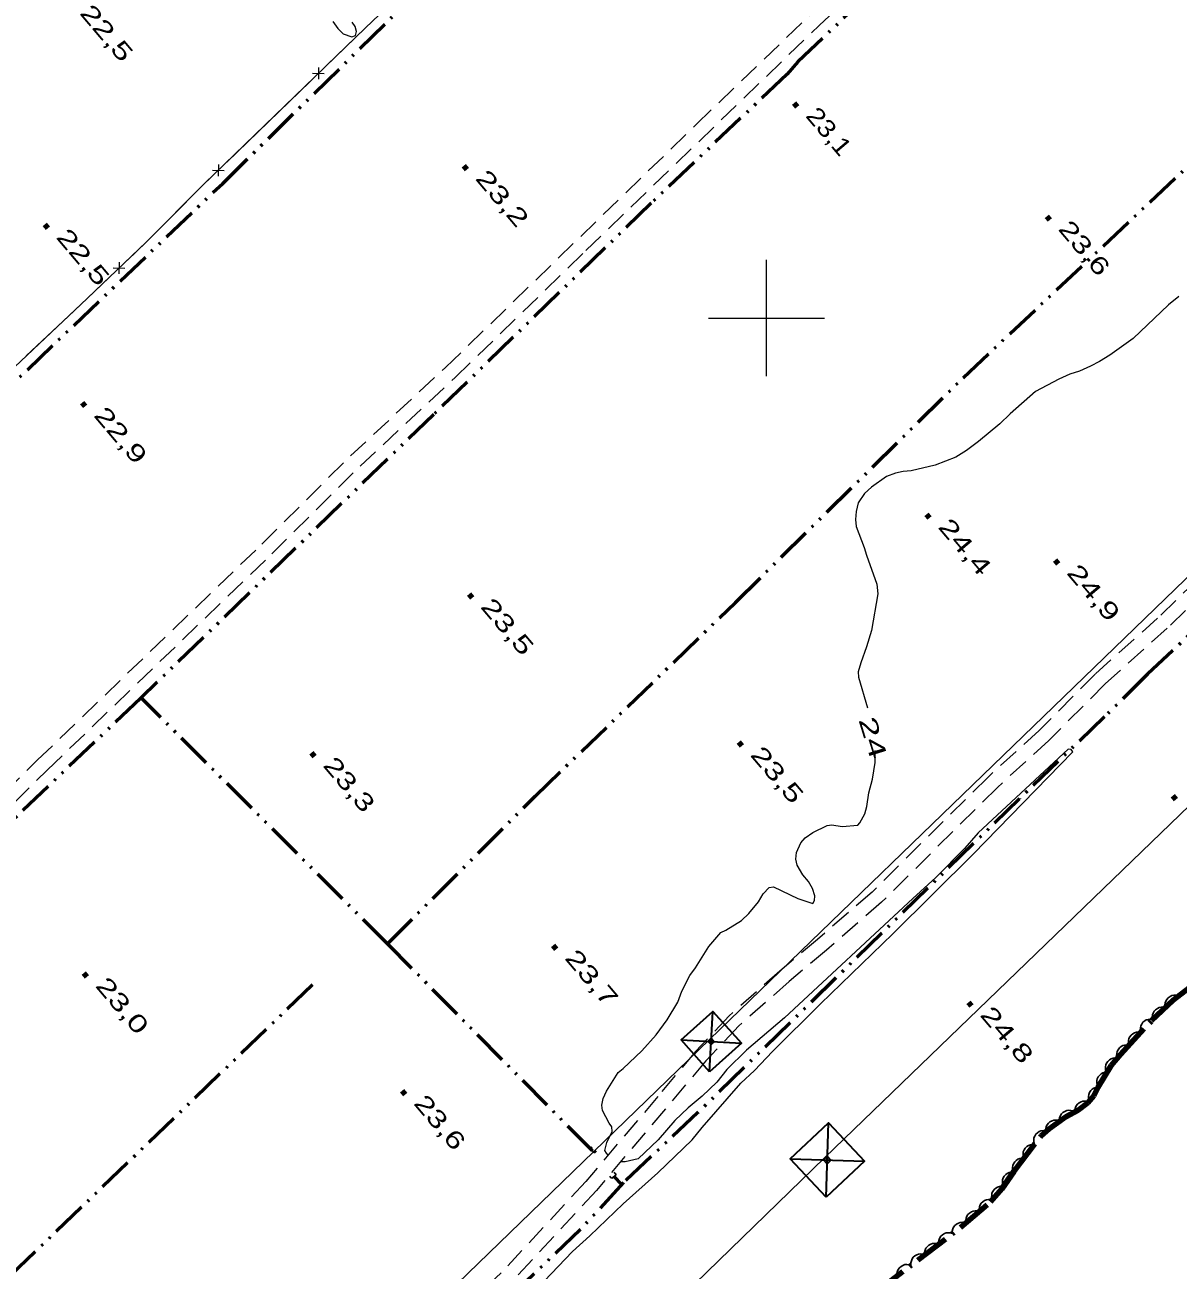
# Model space of a CAD drawing. Extents: x 386081 to 389416, y 5130568 to 5134082.
# Drawn here: x 388072.3 to 388270.9, y 5131836.1 to 5132050.5 of the extents above; entities that cross this region are included whole.
import ezdxf
from ezdxf.enums import TextEntityAlignment as Align

# ---------------------------------------------------------------- set-up
doc = ezdxf.new("R2010")
doc.units = 0
doc.header["$LTSCALE"] = 1.2
for name, pattern in [('DASH_DOUBLE_DOT', [9.2, 5, -1.2, 0.3, -1.2, 0.3, -1.2]), ('DOT_DASHED', [7.7, 5, -1.2, 0.3, -1.2]), ('MEDIUM_DASHED', [4.5, 3, -1.5])]:
    doc.linetypes.add(name, pattern=pattern)
for name, color, linetype, lineweight in [('19', 7, 'Continuous', 13), ('2', 7, 'Continuous', 13), ('26', 7, 'Continuous', 35), ('3', 7, 'Continuous', 140), ('36', 7, 'Continuous', 13), ('37', 7, 'Continuous', 13), ('4', 7, 'DASH_DOUBLE_DOT', 53), ('44', 7, 'Continuous', 25), ('61', 7, 'Continuous', 13)]:
    doc.layers.add(name, color=color, linetype=linetype, lineweight=lineweight)

msp = doc.modelspace()

# ---------------------------------------------------------------- linework, layer by layer
at = {"layer": '19', "linetype": 'MEDIUM_DASHED'}
for points in [[(387854.44, 5131709.18), (387890.7, 5131744.21), (387906.2, 5131759.11), (387919.92, 5131771.99), (387946.72, 5131797.83), (387960.07, 5131810.92), (387972.75, 5131822.71), (387983.03, 5131832.01), (387996.71, 5131845.36), (388009.47, 5131857.41), (388025.36, 5131872.7), (388041.41, 5131888.55), (388058.97, 5131905.18), (388076.12, 5131922.13), (388114.81, 5131959.38), (388130.02, 5131974.51), (388146.42, 5131989.76), (388168.9, 5132011.61), (388209.06, 5132050.37), (388219.44, 5132059.96)], [(387852.77, 5131710.9), (387889.04, 5131745.94), (387904.55, 5131760.84), (387918.26, 5131773.73), (387945.04, 5131799.55), (387958.41, 5131812.65), (387971.13, 5131824.48), (387981.38, 5131833.76), (387995.04, 5131847.09), (388007.81, 5131859.15), (388023.69, 5131874.42), (388039.74, 5131890.28), (388057.3, 5131906.91), (388074.44, 5131923.86), (388113.13, 5131961.09), (388128.36, 5131976.25), (388144.76, 5131991.51), (388187.91, 5132033.33), (388207.4, 5132052.09)], [(388282.14, 5131962.62), (388267.35, 5131948.34), (388256.62, 5131938.71), (388246.98, 5131929.01), (388238.1, 5131920.92), (388218.18, 5131901.17), (388208.78, 5131893.01), (388202.32, 5131887.57), (388193.56, 5131879.84), (388187.77, 5131873.71), (388181.31, 5131865.98), (388168.9, 5131851.36), (388154.33, 5131835.61), (388140.59, 5131822.91), (388129.39, 5131811.42), (388093.75, 5131777.43), (388079.63, 5131763.78), (388066.64, 5131752.03), (388053.58, 5131739.62), (388029.17, 5131715.55), (388005.81, 5131693.8), (387994.76, 5131683.73), (387979.46, 5131669.24), (387965.33, 5131656.4)], [(388283.79, 5131960.88), (388268.99, 5131946.59), (388258.32, 5131937.01), (388248.64, 5131927.28), (388239.76, 5131919.18), (388219.82, 5131899.41), (388210.34, 5131891.19), (388203.89, 5131885.75), (388195.23, 5131878.12), (388189.57, 5131872.12), (388170.71, 5131849.78), (388156.02, 5131833.9), (388142.27, 5131821.19), (388131.08, 5131809.71), (388095.41, 5131775.7), (388081.27, 5131762.03), (388068.28, 5131750.26), (388055.25, 5131737.88), (388030.83, 5131713.8), (388007.44, 5131692.04), (387996.4, 5131681.97), (387981.09, 5131667.48), (387966.97, 5131654.63)]]:
    msp.add_lwpolyline(points, dxfattribs=at)
at = {"layer": '2'}
for points in [[(388125.33, 5132051.08), (388126.18, 5132049.84), (388127.1, 5132048.91), (388128.59, 5132048.41), (388129.22, 5132048.66), (388129.41, 5132049.34), (388129.18, 5132050.21), (388128.69, 5132050.95)], [(388270.98, 5132003.7), (388269.21, 5132002.26), (388263.13, 5131996.49), (388259.11, 5131993.59), (388257.34, 5131992.51), (388255.82, 5131991.69), (388253.93, 5131990.85), (388252.22, 5131990.33), (388250.33, 5131989.5), (388246.31, 5131987.33), (388241.98, 5131983.5), (388240.21, 5131981.81), (388236.49, 5131978.72), (388234.42, 5131977.21), (388232.59, 5131976.06), (388229.05, 5131974.64), (388224.9, 5131973.71), (388223.55, 5131973.56), (388222.21, 5131973.29), (388220.68, 5131972.7), (388218.06, 5131970.87), (388216.9, 5131969.8), (388215.8, 5131968.18), (388215.43, 5131966.7), (388215.31, 5131965.34), (388215.43, 5131964.11), (388216.84, 5131960.5), (388217.21, 5131959.15), (388218.99, 5131954.2), (388219.17, 5131952.54), (388218.08, 5131946.23), (388217.23, 5131943.38), (388216.25, 5131940.66), (388215.77, 5131939.08), (388215.87, 5131938.16), (388217.38, 5131932.88)], [(388160.5, 5131832.91), (388166.58, 5131839.28), (388169.6, 5131841.96), (388175.34, 5131847.49), (388181.31, 5131852.8), (388187.21, 5131858.53), (388188.91, 5131860.61), (388195.59, 5131868.28), (388197.96, 5131870.45), (388201.04, 5131873.7), (388209.29, 5131881.94), (388221.77, 5131893.95), (388235.58, 5131907.68), (388252.75, 5131925.34), (388252.46, 5131925.72), (388251.95, 5131925.75), (388236.48, 5131911.38), (388234.13, 5131908.75), (388229.16, 5131903.65), (388225.18, 5131900.04), (388203.11, 5131879.54), (388196.58, 5131873.96), (388193.16, 5131870.61), (388191.43, 5131868.46), (388188.92, 5131866), (388186.49, 5131864.04), (388184.25, 5131861.84), (388181.35, 5131858.51), (388177.92, 5131855.22), (388175.69, 5131854.72), (388174.86, 5131854.7)], [(388172.75, 5131855.89), (388172.44, 5131856.19), (388172.19, 5131856.68), (388172.52, 5131858.07), (388173.44, 5131859.96), (388173.37, 5131860.73), (388172.89, 5131861.38), (388171.76, 5131863.55), (388171.64, 5131864.46), (388171.87, 5131865.63), (388172.43, 5131866.87), (388174.46, 5131870.09), (388175.3, 5131870.79), (388178.52, 5131873.82), (388181.02, 5131876.59), (388182.92, 5131879.18), (388184.73, 5131882.19), (388185.42, 5131884.08), (388186.78, 5131886.83), (388187.78, 5131888.15), (388190.1, 5131891.8), (388192.14, 5131894.22), (388193, 5131894.63), (388195.69, 5131896.28), (388196.94, 5131897.45), (388198.65, 5131899.46), (388199.44, 5131900.88), (388200.45, 5131901.94), (388201.23, 5131902.05), (388205.38, 5131900.07), (388207.99, 5131899.22), (388208.29, 5131899.74), (388208.32, 5131900.49), (388207.94, 5131901.79), (388207.23, 5131903.01), (388206.25, 5131904.12), (388205.26, 5131905.82), (388205.04, 5131906.82), (388205.2, 5131907.98), (388205.94, 5131909.62), (388206.66, 5131910.48), (388207.99, 5131911.41), (388210.43, 5131912.63), (388211.28, 5131912.72), (388213.03, 5131912.47), (388215.74, 5131912.7), (388216.05, 5131913.08), (388216.95, 5131914.66), (388217.29, 5131915.91), (388217.6, 5131918.24), (388218.27, 5131920.63), (388218.7, 5131923.46), (388218.73, 5131925.54)]]:
    msp.add_lwpolyline(points, dxfattribs=at)
at = {"layer": '26'}
for p, q in [((388169.65, 5131856.96), (388169.99, 5131857.32)), ((388170.39, 5131856.27), (388169.65, 5131856.96)), ((388170.39, 5131856.27), (388170.73, 5131856.64)), ((388173.39, 5131851.83), (388173.05, 5131852.2)), ((388174.13, 5131852.52), (388173.39, 5131851.83)), ((388174.13, 5131852.52), (388173.79, 5131852.89))]:
    msp.add_line(p, q, dxfattribs=at)
at = {"layer": '3'}
for p, q in [((388204.78, 5132036.97), (388205.29, 5132036.36)), ((388147.9, 5132026.19), (388148.41, 5132025.58)), ((388248.26, 5132017.49), (388248.77, 5132016.88)), ((388075.72, 5132016.08), (388076.23, 5132015.47)), ((388082.19, 5131985.41), (388082.7, 5131984.8)), ((388227.57, 5131966.19), (388228.08, 5131965.58)), ((388249.72, 5131958.29), (388250.23, 5131957.68)), ((388148.79, 5131952.46), (388149.3, 5131951.85)), ((388195.25, 5131926.95), (388195.76, 5131926.34)), ((388121.67, 5131925.14), (388122.18, 5131924.53)), ((388269.97, 5131917.71), (388270.48, 5131917.1)), ((388163.29, 5131891.97), (388163.8, 5131891.36)), ((388082.47, 5131887.2), (388082.98, 5131886.59)), ((388234.8, 5131882.18), (388235.31, 5131881.57)), ((388137.29, 5131866.95), (388137.8, 5131866.34))]:
    msp.add_line(p, q, dxfattribs=at)
at = {"layer": '36', "lineweight": 35}
for p, q in [((388190.19, 5131870.23), (388190.79, 5131880.63)), ((388185.29, 5131875.73), (388195.69, 5131875.13)), ((388189.97, 5131875.46), (388191.01, 5131875.4)), ((388190.46, 5131874.91), (388190.52, 5131875.95)), ((388210.26, 5131848.64), (388210.66, 5131861.44)), ((388204.06, 5131855.24), (388216.86, 5131854.84)), ((388209.82, 5131855.06), (388211.1, 5131855.02)), ((388210.44, 5131854.4), (388210.48, 5131855.68))]:
    msp.add_line(p, q, dxfattribs=at)
at = {"layer": '36', "lineweight": 25}
for points in [[(387556.24, 5131263.48), (387630.23, 5131333.84), (387913.32, 5131607.74), (388190.17, 5131875.78), (388476.11, 5132152.28), (388734, 5132401.95), (388752.8, 5132419.88)], [(388771.01, 5132397.91), (388761.9, 5132388.83), (388496, 5132131.53), (388210.06, 5131855.46), (387933.77, 5131587.05), (387650.79, 5131312.73), (387574.6, 5131241.62)]]:
    msp.add_lwpolyline(points, dxfattribs=at)
at = {"layer": '36', "lineweight": 35}
for points in [[(388190.19, 5131870.23), (388185.29, 5131875.73), (388190.79, 5131880.63), (388195.69, 5131875.13)], [(388190.46, 5131874.91), (388189.97, 5131875.46), (388190.52, 5131875.95), (388191.01, 5131875.4)], [(388210.26, 5131848.64), (388204.06, 5131855.24), (388210.66, 5131861.44), (388216.86, 5131854.84)], [(388210.44, 5131854.4), (388209.82, 5131855.06), (388210.48, 5131855.68), (388211.1, 5131855.02)]]:
    msp.add_lwpolyline(points, close=True, dxfattribs=at)
at = {"layer": '37'}
for p, q in [((388122.87, 5132043.13), (388122.84, 5132041.13)), ((388121.42, 5132040.74), (388114.24, 5132033.78)), ((388121.86, 5132042.15), (388123.86, 5132042.12)), ((388114.24, 5132033.78), (388107.06, 5132026.83)), ((388104.62, 5132025.45), (388106.62, 5132025.42)), ((388105.63, 5132026.44), (388105.6, 5132024.43)), ((388087.51, 5132008.62), (388089.51, 5132008.58)), ((388088.53, 5132009.61), (388088.49, 5132007.6)), ((388079.82, 5132000.32), (388072.54, 5131993.47))]:
    msp.add_line(p, q, dxfattribs=at)
for points in [[(388144.57, 5132063.02), (388130.89, 5132049.91), (388103.26, 5132023.15), (388093.18, 5132013.09), (388083.03, 5132003.34), (388063.26, 5131984.75)], [(388131.48, 5132050.48), (388130.89, 5132049.91), (388124.29, 5132043.52)], [(388104.18, 5132024.04), (388103.26, 5132023.15), (388097.09, 5132016.99)], [(388097.09, 5132016.99), (388093.18, 5132013.09), (388089.95, 5132009.99)], [(388087.07, 5132007.22), (388083.03, 5132003.34), (388079.82, 5132000.32)]]:
    msp.add_lwpolyline(points, dxfattribs=at)
at = {"layer": '4'}
msp.add_line((388175.09, 5131850.82), (388173.76, 5131852.18), dxfattribs=at)
for points in [[(388509.84, 5132173.5), (388498.09, 5132162.32), (388486.08, 5132150.21), (388452.65, 5132119.04), (388425.34, 5132092.82), (388408.71, 5132076.16), (388380.87, 5132048.93), (388336.66, 5132007.11), (388316.82, 5131987.41), (388286.04, 5131957.9), (388265.6, 5131938.66), (388258.2, 5131931.33), (388243.56, 5131917.24), (388188.2, 5131863.19), (388175.4, 5131851.16), (388167.99, 5131843.08), (388143.47, 5131819.66), (388122.41, 5131799.09), (388099.68, 5131777.22), (388082.54, 5131761.33), (388068.7, 5131748.19), (388040.7, 5131721.46), (388032.5, 5131713.26)], [(388339.77, 5132173.09), (388287.57, 5132123.28), (388262.96, 5132099.19), (388241.62, 5132078.59), (388205.41, 5132044.12), (388203.56, 5132041.98), (388180.12, 5132019.76), (388142.7, 5131983.4), (388092.27, 5131934.58), (388013.35, 5131859.34), (387950.54, 5131798.59), (387927.36, 5131776.7), (387925.04, 5131774.05), (387903.6, 5131753.8), (387894.99, 5131745.2)], [(387944.32, 5131867.46), (388023.35, 5131943.4), (388064.75, 5131983.49), (388106.37, 5132023.19), (388139.31, 5132055.55), (388185.87, 5132101.08)], [(388134.72, 5131892.28), (388160.19, 5131917.68), (388194.68, 5131951.05), (388233.85, 5131989.71), (388274.62, 5132028.04), (388305.24, 5132058.18), (388325.29, 5132077.76)], [(388170.02, 5131856.61), (388134.8, 5131892.21), (388092.31, 5131934.62)], [(388121.81, 5131885.17), (388061.37, 5131827.01), (388032.96, 5131799.48), (388009.57, 5131777.71), (387986.09, 5131755.15), (387957.98, 5131726.63), (387903.88, 5131672.92), (387851.5, 5131621.26), (387818.66, 5131589.95), (387814.9, 5131586.2), (387810.71, 5131582.48), (387810.39, 5131581.62), (387805.7, 5131577.36), (387803, 5131575.55), (387800, 5131573.05)]]:
    msp.add_lwpolyline(points, dxfattribs=at)
at = {"layer": '44', "linetype": 'DOT_DASHED', "lineweight": 90}
msp.add_lwpolyline([(388218.71, 5131832.18), (388233.42, 5131843.42), (388238.58, 5131847.82), (388240.52, 5131850.09), (388242.58, 5131853.04), (388247.32, 5131859.21), (388248.68, 5131860.41), (388251.53, 5131862.48), (388253.66, 5131863.63), (388255.34, 5131864.88), (388256.36, 5131866.09), (388257.05, 5131867.5), (388259.35, 5131871.29), (388260.94, 5131873.18), (388266.31, 5131879.03), (388270.05, 5131882.55), (388279.68, 5131890.08)], dxfattribs=at)
at = {"layer": '44'}
for points in [[(388268.68, 5131881.26), (388268.61, 5131881.67), (388268.67, 5131882.08), (388268.75, 5131882.39), (388268.94, 5131882.69), (388269.19, 5131882.97), (388269.51, 5131883.18), (388269.79, 5131883.33), (388270.14, 5131883.39), (388270.51, 5131883.39), (388270.86, 5131883.32)], [(388266.49, 5131879.2), (388266.43, 5131879.62), (388266.48, 5131880.02), (388266.57, 5131880.34), (388266.76, 5131880.64), (388267, 5131880.91), (388267.32, 5131881.12), (388267.61, 5131881.28), (388267.96, 5131881.34), (388268.33, 5131881.34), (388268.68, 5131881.26)], [(388264.45, 5131877.01), (388264.36, 5131877.41), (388264.38, 5131877.82), (388264.45, 5131878.14), (388264.61, 5131878.45), (388264.83, 5131878.75), (388265.14, 5131878.98), (388265.41, 5131879.15), (388265.76, 5131879.24), (388266.13, 5131879.27), (388266.48, 5131879.22)], [(388262.42, 5131874.8), (388262.33, 5131875.2), (388262.35, 5131875.61), (388262.42, 5131875.93), (388262.58, 5131876.24), (388262.81, 5131876.54), (388263.11, 5131876.77), (388263.39, 5131876.94), (388263.73, 5131877.03), (388264.1, 5131877.06), (388264.45, 5131877.01)], [(388260.4, 5131872.59), (388260.3, 5131872.99), (388260.32, 5131873.4), (388260.39, 5131873.72), (388260.55, 5131874.03), (388260.78, 5131874.33), (388261.08, 5131874.56), (388261.36, 5131874.73), (388261.7, 5131874.82), (388262.07, 5131874.85), (388262.42, 5131874.8)], [(388258.49, 5131870.27), (388258.38, 5131870.67), (388258.38, 5131871.08), (388258.43, 5131871.4), (388258.58, 5131871.72), (388258.8, 5131872.02), (388259.09, 5131872.27), (388259.36, 5131872.45), (388259.7, 5131872.55), (388260.06, 5131872.6), (388260.42, 5131872.56)], [(388257.1, 5131867.58), (388256.93, 5131867.96), (388256.87, 5131868.37), (388256.87, 5131868.7), (388256.97, 5131869.03), (388257.13, 5131869.36), (388257.38, 5131869.65), (388257.62, 5131869.88), (388257.94, 5131870.03), (388258.3, 5131870.13), (388258.66, 5131870.15)], [(388255.77, 5131864.89), (388255.57, 5131865.26), (388255.48, 5131865.65), (388255.44, 5131865.98), (388255.51, 5131866.33), (388255.65, 5131866.67), (388255.87, 5131866.98), (388256.09, 5131867.22), (388256.39, 5131867.4), (388256.74, 5131867.54), (388257.09, 5131867.59)], [(388253.13, 5131863.24), (388253.11, 5131863.66), (388253.22, 5131864.05), (388253.34, 5131864.36), (388253.56, 5131864.63), (388253.83, 5131864.88), (388254.18, 5131865.05), (388254.48, 5131865.17), (388254.83, 5131865.19), (388255.2, 5131865.15), (388255.54, 5131865.03)], [(388250.44, 5131861.89), (388250.48, 5131862.31), (388250.64, 5131862.68), (388250.81, 5131862.97), (388251.06, 5131863.21), (388251.37, 5131863.41), (388251.74, 5131863.54), (388252.05, 5131863.61), (388252.4, 5131863.58), (388252.76, 5131863.48), (388253.08, 5131863.32)], [(388248.1, 5131859.99), (388248.09, 5131860.41), (388248.19, 5131860.8), (388248.32, 5131861.11), (388248.54, 5131861.38), (388248.82, 5131861.62), (388249.17, 5131861.79), (388249.47, 5131861.9), (388249.82, 5131861.92), (388250.19, 5131861.88), (388250.53, 5131861.75)], [(388246.16, 5131857.7), (388246.03, 5131858.1), (388246.02, 5131858.51), (388246.06, 5131858.84), (388246.19, 5131859.16), (388246.39, 5131859.47), (388246.67, 5131859.73), (388246.93, 5131859.93), (388247.27, 5131860.04), (388247.63, 5131860.1), (388247.99, 5131860.08)], [(388244.34, 5131855.32), (388244.2, 5131855.72), (388244.19, 5131856.13), (388244.23, 5131856.46), (388244.36, 5131856.78), (388244.56, 5131857.09), (388244.84, 5131857.35), (388245.11, 5131857.55), (388245.44, 5131857.66), (388245.8, 5131857.73), (388246.16, 5131857.7)], [(388242.51, 5131852.95), (388242.38, 5131853.34), (388242.37, 5131853.75), (388242.4, 5131854.08), (388242.54, 5131854.4), (388242.74, 5131854.71), (388243.02, 5131854.97), (388243.28, 5131855.17), (388243.61, 5131855.28), (388243.98, 5131855.35), (388244.34, 5131855.32)], [(388240.79, 5131850.48), (388240.64, 5131850.87), (388240.62, 5131851.28), (388240.64, 5131851.61), (388240.76, 5131851.94), (388240.94, 5131852.26), (388241.21, 5131852.53), (388241.46, 5131852.74), (388241.79, 5131852.87), (388242.15, 5131852.95), (388242.51, 5131852.94)], [(388238.88, 5131848.17), (388238.77, 5131848.58), (388238.78, 5131848.98), (388238.83, 5131849.31), (388238.99, 5131849.63), (388239.2, 5131849.93), (388239.5, 5131850.17), (388239.77, 5131850.35), (388240.11, 5131850.45), (388240.47, 5131850.49), (388240.83, 5131850.45)], [(388236.65, 5131846.18), (388236.6, 5131846.59), (388236.68, 5131846.99), (388236.78, 5131847.3), (388236.98, 5131847.59), (388237.24, 5131847.86), (388237.57, 5131848.05), (388237.87, 5131848.19), (388238.22, 5131848.23), (388238.59, 5131848.22), (388238.93, 5131848.12)], [(388234.37, 5131844.23), (388234.32, 5131844.64), (388234.4, 5131845.04), (388234.5, 5131845.36), (388234.7, 5131845.65), (388234.96, 5131845.91), (388235.29, 5131846.11), (388235.58, 5131846.24), (388235.93, 5131846.29), (388236.3, 5131846.27), (388236.65, 5131846.18)], [(388232.03, 5131842.36), (388232, 5131842.77), (388232.1, 5131843.17), (388232.22, 5131843.48), (388232.43, 5131843.75), (388232.71, 5131844), (388233.05, 5131844.18), (388233.35, 5131844.3), (388233.7, 5131844.33), (388234.07, 5131844.29), (388234.41, 5131844.18)], [(388229.64, 5131840.53), (388229.62, 5131840.95), (388229.71, 5131841.35), (388229.83, 5131841.65), (388230.05, 5131841.93), (388230.32, 5131842.18), (388230.66, 5131842.36), (388230.96, 5131842.48), (388231.32, 5131842.5), (388231.69, 5131842.47), (388232.03, 5131842.36)], [(388224.88, 5131836.89), (388224.85, 5131837.31), (388224.95, 5131837.7), (388225.07, 5131838.01), (388225.28, 5131838.29), (388225.56, 5131838.54), (388225.89, 5131838.72), (388226.2, 5131838.84), (388226.55, 5131838.86), (388226.92, 5131838.83), (388227.26, 5131838.71)], [(388227.26, 5131838.71), (388227.24, 5131839.13), (388227.33, 5131839.52), (388227.45, 5131839.83), (388227.67, 5131840.11), (388227.94, 5131840.36), (388228.28, 5131840.54), (388228.58, 5131840.66), (388228.93, 5131840.68), (388229.3, 5131840.65), (388229.64, 5131840.53)], [(388222.49, 5131835.07), (388222.47, 5131835.49), (388222.56, 5131835.88), (388222.68, 5131836.19), (388222.9, 5131836.47), (388223.17, 5131836.72), (388223.51, 5131836.9), (388223.81, 5131837.02), (388224.16, 5131837.04), (388224.53, 5131837.01), (388224.88, 5131836.89)]]:
    msp.add_lwpolyline(points, dxfattribs=at)
at = {"layer": '61'}
for p, q in [((388200, 5131990), (388200, 5132010)), ((388190, 5132000), (388210, 5132000))]:
    msp.add_line(p, q, dxfattribs=at)

# ---------------------------------------------------------------- texts
at = {"layer": '2', "width": 1.65}
msp.add_text('24', height=3, rotation=287.072, dxfattribs=at).set_placement((388216.895, 5131927.32), align=Align.CENTER)
at = {"layer": '3'}
for s, width, p in [('22,5   ', 1.45, (388081.61, 5132052.44)), ('23,1   ', 1.2, (388206.61, 5132034.75)), ('23,2   ', 1.45, (388149.73, 5132023.97)), ('22,5   ', 1.45, (388077.55, 5132013.86)), ('23,6   ', 1.4, (388250.09, 5132015.27)), ('22,9   ', 1.45, (388084.02, 5131983.19)), ('24,4   ', 1.45, (388229.4, 5131963.97)), ('24,9   ', 1.45, (388251.55, 5131956.07)), ('23,5   ', 1.45, (388150.62, 5131950.24)), ('23,5   ', 1.45, (388197.08, 5131924.73)), ('23,3   ', 1.4, (388123.5, 5131922.92)), ('23,7   ', 1.45, (388165.12, 5131889.75)), ('23,0   ', 1.45, (388084.3, 5131884.98)), ('24,8   ', 1.45, (388236.63, 5131879.96)), ('23,6   ', 1.4, (388139.12, 5131864.73))]:
    msp.add_text(s, height=3, rotation=310.294, dxfattribs=dict(at, width=width)).set_placement(p)

doc.saveas('drawing.dxf')
